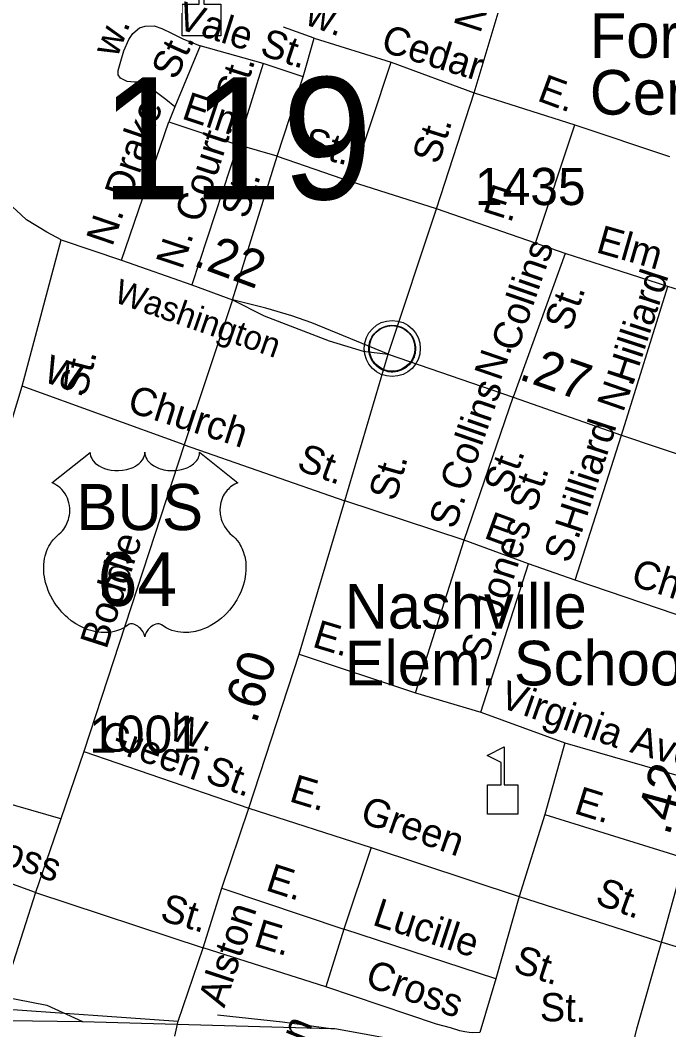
# Model space of a CAD drawing. Extents: x 2220236 to 2384410, y 720751 to 894131.
# Drawn here: x 2304806 to 2306986, y 808954 to 812348 of the extents above; entities that cross this region are included whole.
import ezdxf

# ---------------------------------------------------------------- set-up
doc = ezdxf.new("R2010")
doc.units = 0
doc.layers.add('Default', color=7, linetype='Continuous')

msp = doc.modelspace()

# ---------------------------------------------------------------- linework, layer by layer
at = {"layer": 'Default'}
for p, q in [((2305794, 812288.2), (2305691.6, 812325)), ((2305757.5, 812157.9), (2305794, 812288.2)), ((2305794, 812288.2), (2306052.8, 812207.1)), ((2305410.8, 812262.2), (2305325.9, 812057)), ((2305623, 812202.4), (2305410.8, 812262.2)), ((2305623, 812202.4), (2305537.9, 811929.6)), ((2305757.5, 812157.9), (2305623, 812202.4)), ((2305919.4, 811805.3), (2306052.8, 812207.1)), ((2306052.8, 812207.1), (2306332.4, 812104.5)), ((2305670.4, 811891), (2305757.5, 812157.9)), ((2306332.4, 812104.5), (2306670.8, 811995.9)), ((2305325.9, 812057), (2305305.3, 812007.1)), ((2305146.5, 811541.5), (2305305.3, 812007.1)), ((2305305.3, 812007.1), (2305537.9, 811929.6)), ((2306538.5, 811598.7), (2306670.8, 811995.9)), ((2306670.8, 811995.9), (2306988.1, 811890.4)), ((2305537.9, 811929.6), (2305383.1, 811458.1)), ((2305670.4, 811891), (2305537.9, 811929.6)), ((2305519.6, 811407.7), (2305670.4, 811891)), ((2305670.4, 811891), (2305919.4, 811805.3)), ((2306205.1, 811713.8), (2305919.4, 811805.3)), ((2306538.5, 811598.7), (2306205.1, 811713.8)), ((2306637.4, 811563.6), (2306538.5, 811598.7)), ((2306637.4, 811563.6), (2306463.3, 811081.3)), ((2306983.4, 811452.7), (2306637.4, 811563.6)), ((2306827.3, 810953.5), (2306983.4, 811452.7)), ((2307050.9, 811431.1), (2306983.4, 811452.7)), ((2305519.6, 811407.7), (2305357.4, 810920.5)), ((2305357.4, 810920.5), (2304813, 811118.1)), ((2306298, 810600.4), (2306463.3, 811081.3)), ((2306671.5, 810465.8), (2306827.3, 810953.5)), ((2305357.4, 810920.5), (2305020.3, 809889)), ((2305357.4, 810920.5), (2305896.9, 810732.6)), ((2306298, 810600.4), (2305896.9, 810732.6)), ((2306135.4, 810087.1), (2306298, 810600.4)), ((2306514.8, 810520.8), (2306298, 810600.4)), ((2306354.1, 810021.3), (2306514.8, 810520.8)), ((2306671.5, 810465.8), (2306514.8, 810520.8)), ((2307235.1, 810272.6), (2306671.5, 810465.8)), ((2305744.3, 810216.7), (2306135.4, 810087.1)), ((2306135.4, 810087.1), (2306354.1, 810021.3)), ((2306354.1, 810021.3), (2306637.2, 809918.4)), ((2306637.2, 809918.4), (2306569.8, 809677.8)), ((2306637.2, 809918.4), (2307098.4, 809785.4)), ((2305020.3, 809889), (2304942.3, 809663.3)), ((2305020.3, 809889), (2305574.7, 809699.2)), ((2304942.3, 809663.3), (2304741.1, 809721)), ((2305574.7, 809699.2), (2305985.6, 809566.9)), ((2304942.3, 809663.3), (2304857.2, 809414.8)), ((2306569.8, 809677.8), (2306483.6, 809402.2)), ((2306569.8, 809677.8), (2307035, 809532.8)), ((2304857.2, 809414.8), (2304367.6, 809590.8)), ((2305985.6, 809566.9), (2305894.1, 809292.4)), ((2305985.6, 809566.9), (2306483.6, 809402.2)), ((2305484, 809429.6), (2305894.1, 809292.4)), ((2304857.2, 809414.8), (2304732.7, 809025.6)), ((2304857.2, 809414.8), (2305420.7, 809229.7)), ((2306483.6, 809402.2), (2306404.8, 809124.8)), ((2306483.6, 809402.2), (2306952.1, 809251.5)), ((2305894.1, 809292.4), (2305833.6, 809098.1)), ((2306404.8, 809124.8), (2305894.1, 809292.4)), ((2305833.6, 809098.1), (2305420.7, 809229.7)), ((2306404.8, 809124.8), (2306351.4, 808944.6)), ((2304732.7, 809025.6), (2305337, 808982.6)), ((2305015.9, 808981.3), (2305849.9, 808958.4))]:
    msp.add_line(p, q, dxfattribs=at)
for points in [[(2306043.4, 811225.4), (2306205.1, 811713.8), (2306332.4, 812104.5), (2306467, 812553.4), (2306532.9, 812735.9), (2306572.9, 812874.8), (2306606.4, 813018), (2306626.4, 813140.9), (2306656.4, 813342.9), (2306659.5, 813406.8), (2306662.9, 813476)], [(2304943.8, 811610.1), (2304896.2, 811635.3), (2304827.8, 811677), (2304792.2, 811709.7), (2304752.4, 811745.3), (2304718, 811784.9), (2304643.1, 811864), (2304574.3, 811953.3), (2304472.9, 812074.2), (2304408.1, 812147.3), (2304369.7, 812185), (2304321.2, 812242.4), (2304275, 812288.6), (2304165.6, 812396.7), (2304007.3, 812544.2), (2303954.8, 812594)], [(2305325.9, 812057), (2305295.5, 812082), (2305260.3, 812108.7), (2305247.6, 812122.8), (2305235.7, 812131.9), (2305215.3, 812139.7), (2305189.9, 812139.7), (2305166, 812142.5), (2305143.5, 812153.8), (2305135.1, 812165), (2305135.1, 812179.1), (2305142.1, 812203), (2305154.8, 812245.3), (2305171.7, 812283.3), (2305184.3, 812303), (2305206.8, 812322.7), (2305226.5, 812328.3), (2305256.1, 812329.7), (2305282.8, 812319.9), (2305315.2, 812304.4), (2305353.2, 812286.1), (2305410.8, 812262.2)], [(2304403.5, 809735.1), (2304639.3, 810546.7), (2304813, 811118.1), (2304943.8, 811610.1)], [(2304943.8, 811610.1), (2305146.5, 811541.5), (2305383.1, 811458.1), (2305519.6, 811407.7)], [(2305519.6, 811407.7), (2305626.4, 811354.3), (2305844.7, 811270.1), (2305958.8, 811235.9), (2306043.4, 811225.4)], [(2306043.4, 811225.4), (2305787, 811330.9), (2305718.8, 811354.2), (2305632.1, 811380), (2305519.6, 811407.7)], [(2305326, 808931.8), (2305337, 808982.6), (2305420.7, 809229.7), (2305484, 809429.6), (2305574.7, 809699.2), (2305744.3, 810216.7), (2305896.9, 810732.6), (2306043.4, 811225.4)], [(2306043.4, 811225.4), (2306463.3, 811081.3), (2306827.3, 810953.5), (2307073.8, 810869.7), (2307171.4, 810838), (2307215, 810830.9), (2307251.8, 810828), (2307301.4, 810823.6), (2307392.6, 810822.9)], [(2306816.9, 808697.5), (2306879.1, 808956.8), (2306960.8, 809243.9), (2307102, 809755.4), (2307156.5, 809963.9), (2307240.8, 810264.6), (2307332, 810609), (2307392.6, 810822.9)], [(2306952.1, 809251.5), (2307437.4, 809105.3), (2307461.7, 809099.6), (2307503.5, 809100.2), (2307519.5, 809098.2), (2307617.4, 809103.2), (2307635.3, 809109.5), (2307653.3, 809109.7), (2307665.4, 809111.8), (2307675.3, 809116), (2307683.2, 809121.9), (2307687.1, 809130.1), (2307702.5, 809194.1), (2307767.2, 809494.7)], [(2304283.1, 809087.4), (2304735.1, 809068.3), (2304793.2, 809056.9), (2304895.4, 809036), (2305015.9, 808981.3)], [(2306351.4, 808944.6), (2306327.4, 808943.7), (2306314.8, 808944.6), (2306300.2, 808947.1), (2306283.8, 808950.2), (2306252.9, 808960.1), (2306205.1, 808972.8), (2305833.6, 809098.1)], [(2303650.7, 808970.6), (2303702.4, 808989.1), (2303780.4, 809000.1), (2303868.3, 809000.9), (2304268.3, 808991.2), (2305013.9, 808981.3), (2305015.9, 808981.3)], [(2305469.5, 809004.3), (2305687.6, 808980.6), (2305849.9, 808958.4)], [(2305849.9, 808958.4), (2305863.7, 808958.5), (2305944, 808943.4), (2306066.1, 808920.6)]]:
    msp.add_lwpolyline(points, dxfattribs=at)
for points in [[(2305350.3, 812402.4), (2305407.3, 812402.5), (2305407.3, 812478.6), (2305375.3, 812478.6), (2305375.3, 812494.6), (2305407.3, 812494.6), (2305407.3, 812554.8), (2305423.3, 812554.8), (2305423.3, 812494.6), (2305455.3, 812494.6), (2305455.3, 812478.6), (2305423.3, 812478.6), (2305423.3, 812402.5), (2305480.9, 812402.4), (2305480.9, 812295.9), (2305350.3, 812295.9)], [(2305979.1, 811256.9), (2305980.1, 811262.5), (2305981.9, 811269), (2305984.8, 811276.2), (2305987.7, 811282), (2305991.1, 811287.7), (2305994.8, 811292.8), (2305998.8, 811297.2), (2306003.4, 811301.8), (2306008.9, 811306.4), (2306014.3, 811310), (2306019.2, 811312.9), (2306024.3, 811315.4), (2306029.7, 811317.7), (2306035.4, 811319.5), (2306039.7, 811320.6), (2306044.5, 811321.4), (2306048.7, 811322.1), (2306055, 811322.4), (2306059.5, 811322.2), (2306065.1, 811322), (2306070, 811321.3), (2306074.9, 811320.3), (2306080, 811318.9), (2306085.1, 811316.9), (2306091.8, 811314), (2306098, 811310.5), (2306103.1, 811307), (2306108.3, 811302.9), (2306111.6, 811299.8), (2306115.7, 811295.4), (2306119.6, 811290.7), (2306122.6, 811286.1), (2306125.8, 811281.1), (2306128.2, 811276), (2306130.3, 811271), (2306131.8, 811265.9), (2306133.1, 811261.4), (2306134.2, 811255.3), (2306134.8, 811250.6), (2306135.1, 811244.6), (2306134.9, 811238.8), (2306134.3, 811233.1), (2306133.4, 811227.6), (2306131.7, 811221.5), (2306129.9, 811215.6), (2306127.6, 811210.6), (2306124.4, 811204.6), (2306121.1, 811199.3), (2306117.7, 811194.6), (2306113.5, 811189.8), (2306108.2, 811184.9), (2306103.1, 811180.7), (2306098.1, 811177.3), (2306093.8, 811174.8), (2306087, 811171.6), (2306079.8, 811168.8), (2306073.9, 811167.4), (2306067.3, 811166.1), (2306062.9, 811165.6), (2306058.4, 811165.3), (2306052.8, 811165.3), (2306048.5, 811165.8), (2306042.9, 811166.5), (2306037, 811167.8), (2306032.4, 811169.1), (2306027.2, 811171), (2306022.6, 811173), (2306018.7, 811175.2), (2306011.9, 811179.3), (2306006.3, 811183.6), (2306001.4, 811188), (2305996.9, 811192.9), (2305993.8, 811196.9), (2305990.8, 811201), (2305986.7, 811208.1), (2305985, 811211.7), (2305983.2, 811215.7), (2305980.7, 811223.9), (2305979.1, 811230.9), (2305978.4, 811236.1), (2305978.1, 811242.4), (2305978, 811247.1), (2305978.6, 811253.6)], [(2305041.2, 810895.1), (2305041.5, 810889.8), (2305042.8, 810883.5), (2305043.8, 810880.2), (2305046.8, 810874), (2305051.6, 810866.6), (2305058.4, 810859.4), (2305066.1, 810853.1), (2305071.2, 810849.7), (2305080, 810845), (2305090, 810840.8), (2305101.1, 810837.7), (2305112.4, 810835.4), (2305124.8, 810834), (2305137, 810833.8), (2305150.2, 810834.8), (2305164.8, 810837.6), (2305171.5, 810839.3), (2305179.1, 810841.9), (2305186, 810844.8), (2305193.7, 810848.9), (2305199.9, 810852.9), (2305204.7, 810856.4), (2305211.5, 810862.9), (2305217, 810869.6), (2305219.2, 810873.4), (2305221.2, 810877.1), (2305223.9, 810884.8), (2305224.7, 810888.3), (2305225.2, 810895.4), (2305225.6, 810889.4), (2305226.3, 810885.7), (2305227.2, 810882), (2305228.8, 810878.2), (2305231.5, 810872.7), (2305234.5, 810868.1), (2305240.3, 810861.4), (2305243.8, 810858), (2305247.1, 810855.4), (2305255.8, 810849.4), (2305266.1, 810844.2), (2305271.1, 810842), (2305276.2, 810840.2), (2305282.8, 810838.2), (2305289.5, 810836.6), (2305296.2, 810835.5), (2305303, 810834.5), (2305310, 810833.9), (2305315.7, 810833.8), (2305322.7, 810833.9), (2305329.2, 810834.2), (2305335.8, 810835), (2305343.1, 810836.2), (2305348.9, 810837.5), (2305356.7, 810839.6), (2305363.6, 810842.1), (2305369.8, 810844.7), (2305377.8, 810848.9), (2305384.2, 810852.9), (2305388.9, 810856.7), (2305394.6, 810861.9), (2305399.9, 810868.1), (2305403, 810872.5), (2305405.2, 810877.2), (2305407.2, 810882), (2305408.5, 810887.2), (2305409.1, 810891.7), (2305409.2, 810895.5), (2305537.8, 810793.1), (2305534.8, 810791.9), (2305527.8, 810788.5), (2305522.3, 810785.2), (2305513.4, 810779), (2305509.6, 810775.6), (2305505.8, 810772), (2305502.3, 810768.2), (2305499.3, 810764.6), (2305495.5, 810759.5), (2305492.2, 810754.3), (2305488.9, 810748.6), (2305486.5, 810743.7), (2305482.6, 810733.3), (2305480.7, 810726.8), (2305479.5, 810721.2), (2305477.9, 810709.8), (2305477.6, 810704.3), (2305477.6, 810698.9), (2305477.9, 810693.2), (2305478.4, 810687.7), (2305479.4, 810682), (2305480.3, 810677), (2305481.9, 810670.9), (2305484.2, 810663.7), (2305487, 810656.8), (2305492.9, 810645.6), (2305500.4, 810634.2), (2305505.8, 810627.9), (2305511.1, 810622.4), (2305519.1, 810615.7), (2305523.4, 810611.9), (2305528.3, 810607), (2305536.3, 810597.6), (2305539.6, 810593.2), (2305542.9, 810588.3), (2305546, 810583.2), (2305549, 810577.7), (2305551.4, 810572.9), (2305555.9, 810561.9), (2305559.2, 810551.2), (2305560.8, 810545.6), (2305563.2, 810532.9), (2305564.1, 810526.7), (2305565.1, 810514.4), (2305565.1, 810499.5), (2305564, 810485.4), (2305561.3, 810468.9), (2305559.1, 810459), (2305555.7, 810447.5), (2305552.4, 810437.6), (2305546.6, 810422.9), (2305541.4, 810412.3), (2305534.6, 810399.8), (2305530, 810392.3), (2305524.6, 810384.2), (2305517.8, 810375), (2305509.9, 810365.1), (2305500.4, 810354.7), (2305492.8, 810347), (2305482.7, 810338), (2305476.7, 810333), (2305468, 810326.5), (2305456.1, 810318.6), (2305444.5, 810311.8), (2305434.5, 810306.7), (2305425.7, 810302.9), (2305414.3, 810298.6), (2305395.3, 810293.4), (2305388.4, 810291.9), (2305380.2, 810290.7), (2305372.5, 810289.9), (2305365.1, 810289.5), (2305355.1, 810289.5), (2305345.1, 810290.2), (2305335.7, 810291.6), (2305325.9, 810293.7), (2305315.6, 810296.7), (2305306.3, 810300.4), (2305296.9, 810305), (2305281, 810315), (2305276.4, 810317.4), (2305273.8, 810318.1), (2305267.7, 810318.4), (2305261.9, 810317.2), (2305256, 810314.9), (2305252.4, 810313), (2305247.7, 810309.9), (2305244, 810307), (2305239.6, 810302.8), (2305236.6, 810299.3), (2305234.3, 810296.6), (2305229.8, 810289.5), (2305228.2, 810286.1), (2305226.5, 810281.8), (2305225.1, 810275.4), (2305223, 810283.5), (2305220.7, 810288.8), (2305217.9, 810293.4), (2305215.1, 810297.4), (2305210.6, 810302.6), (2305206.6, 810306.4), (2305201.7, 810310.4), (2305196.6, 810313.5), (2305192.4, 810315.6), (2305188.6, 810317.1), (2305184, 810318.2), (2305180.2, 810318.5), (2305177.1, 810318.4), (2305172.8, 810317.5), (2305167, 810313.3), (2305161.5, 810309.5), (2305155.5, 810305.7), (2305148.3, 810301.9), (2305143.1, 810299.5), (2305136.9, 810297.1), (2305129.6, 810294.7), (2305121.7, 810292.6), (2305113.6, 810291), (2305106.4, 810289.9), (2305098.7, 810289.2), (2305091.8, 810289), (2305084.6, 810289), (2305077.9, 810289.6), (2305070, 810290.2), (2305060.3, 810291.7), (2305052.3, 810293.5), (2305043.8, 810295.8), (2305035, 810298.5), (2305025.7, 810302.1), (2305014, 810307.2), (2305005.9, 810311.4), (2304993, 810318.7), (2304978, 810329.2), (2304966.6, 810338.3), (2304958.3, 810345.9), (2304946.1, 810358.3), (2304938.9, 810366.5), (2304927.6, 810381.1), (2304920.4, 810391.6), (2304915.7, 810399.4), (2304908.9, 810411.8), (2304905.2, 810419.7), (2304900.3, 810431), (2304896.5, 810441.5), (2304893.3, 810451.3), (2304891.6, 810457.6), (2304889.1, 810468.7), (2304887.6, 810476.5), (2304886.2, 810487.2), (2304885.4, 810498.5), (2304885.3, 810508.9), (2304885.5, 810517.6), (2304886.5, 810527.7), (2304888.2, 810538.4), (2304890.3, 810547.6), (2304892.1, 810554.2), (2304894.9, 810562.3), (2304898.5, 810571.2), (2304902.7, 810579.7), (2304906.8, 810586.7), (2304911.9, 810594.3), (2304916.9, 810600.8), (2304923.5, 810607.9), (2304930.3, 810614.5), (2304936.6, 810619.6), (2304944, 810626.9), (2304947.9, 810631.3), (2304952.6, 810637.4), (2304956.3, 810643.1), (2304959.2, 810648.2), (2304963.1, 810655.7), (2304965.5, 810661.4), (2304968.5, 810670), (2304969.9, 810676.1), (2304971.5, 810683.9), (2304972.5, 810691.3), (2304972.8, 810700.5), (2304972.6, 810708.1), (2304971.6, 810717), (2304969.9, 810725.5), (2304967.9, 810732.9), (2304964.7, 810741.5), (2304961.8, 810747.7), (2304956.9, 810756.1), (2304951.4, 810763.9), (2304945.8, 810770.3), (2304940.1, 810776), (2304934.6, 810780.3), (2304929.4, 810784), (2304922.9, 810788), (2304916.6, 810791.1), (2304912.6, 810792.7)], [(2306377.2, 809679.1), (2306377.2, 809777), (2306423.3, 809777), (2306423.3, 809852.1), (2306376.2, 809876.3), (2306432.9, 809905.5), (2306432.9, 809777), (2306478.9, 809777), (2306478.9, 809679.1)]]:
    msp.add_lwpolyline(points, close=True, dxfattribs=at)
for centre, radius in [((2306056.7, 811244.4), 94.3), ((2306056.5, 811244.7), 76.7)]:
    msp.add_circle(centre, radius, dxfattribs=at)

# ---------------------------------------------------------------- texts
for s, height, rotation, p in [('Vale', 95, 342.3569, (2305328.1, 812322.1)), ('N.', 95, 72.3214, (2306352.1, 812301.1)), ('w.', 95, 340.2319, (2305759.3, 812335.5)), ('w.', 95, 68.8093, (2305131.9, 812219.7)), ('St.', 95, 341.6939, (2305607.8, 812233.2)), ('Cedar', 95, 342.9042, (2306014.5, 812245.1)), ('St.', 95, 65.6793, (2305330, 812143.7)), ('St.', 95, 72.6749, (2305550.7, 812064.8)), ('E.', 95, 339.7224, (2306540.3, 812079.1)), ('Drake', 95, 71.167, (2305177.4, 811741.3)), ('Elm', 95, 341.5723, (2305345.3, 812018.7)), ('Court.', 95, 71.8243, (2305413.9, 811663)), ('St.', 95, 345.7593, (2305754.1, 811898.1)), ('St.', 95, 72.4479, (2306212.2, 811859.9)), ('St.', 95, 72.6708, (2305569.3, 811677.1)), ('E.', 95, 342.2878, (2306355.5, 811707.2)), ('N.', 95, 71.167, (2305115.5, 811584.4)), ('Elm', 95, 344.0355, (2306738.1, 811568.9)), ('N.', 95, 71.8243, (2305350.5, 811506.6)), ('.22', 125, 339.7341, (2305383.4, 811524.6)), ('Collins', 95, 70.9293, (2306475.8, 811229)), ('Hilliard', 95, 71.9147, (2306866.4, 811120.9)), ('Washington', 82.02, 340.8104, (2305116.6, 811402.2)), ('St.', 95, 70.2416, (2306654.7, 811298.1)), ('W.', 95, 339.8601, (2304877.9, 811135.8)), ('N.', 95, 70.9293, (2306420.1, 811131.6)), ('.27', 125, 340.6627, (2306478.2, 811142.3)), ('St.', 95, 75.8133, (2305026.7, 811079.2)), ('Collins', 95, 70.9293, (2306303.6, 810759)), ('N.', 95, 70.9293, (2306832.6, 811026.7)), ('Church', 95, 342.3718, (2305161.9, 811033.7)), ('Hilliard', 95, 71.9147, (2306691.6, 810617.2)), ('St.', 95, 339.839, (2305731.6, 810838.7)), ('St.', 95, 70.2416, (2306451.2, 810749.7)), ('St.', 95, 74.2142, (2306067.5, 810727.4)), ('S. Jones St.', 95, 72.1661, (2306374.4, 810186)), ('S.', 95, 70.9293, (2306266.7, 810633.4)), ('E.', 95, 339.9076, (2306361.2, 810608.4)), ('Boddie', 95, 72.122, (2305095.8, 810230)), ('S.', 95, 70.8929, (2306653.1, 810518.7)), ('Church', 95, 342.3718, (2306854.5, 810449.6)), ('E.', 95, 343.1491, (2305784.6, 810242.5)), ('.60', 125, 71.9926, (2305599.1, 809979.3)), ('Virginia', 95, 340.57, (2306412.1, 810040.9)), ('W.', 95, 342.9812, (2305298.4, 809932.3)), ('Green', 95, 340.57, (2305064.9, 809908.6)), ('Ave.', 95, 343.9137, (2306852.2, 809888.2)), ('St.', 95, 339.839, (2305423.8, 809789.2)), ('.42', 125, 74.5721, (2306988.1, 809603.4)), ('E.', 95, 343.1491, (2305706.8, 809722.9)), ('E.', 95, 342.6881, (2306663.9, 809682.8)), ('Green', 95, 340.57, (2305944, 809652.9)), ('Cross', 95, 340.57, (2304610.7, 809558.7)), ('E.', 95, 342.0945, (2305627.2, 809423.9)), ('St.', 95, 339.839, (2306734.5, 809379.1)), ('St.', 95, 343.4976, (2305272.1, 809323.2)), ('Lucille', 95, 341.9036, (2305986.4, 809307.6)), ('Alston', 95, 71.8038, (2305492.3, 809024.9)), ('E.', 95, 342.9812, (2305587, 809236.4)), ('St.', 95, 341.9036, (2306458.7, 809150.7)), ('Cross', 95, 340.57, (2305961, 809102.8)), ('St.', 95, 358.7662, (2306552.5, 808983.1)), ('Freeman', 95, 68.077, (2305600.8, 808502.6))]:
    msp.add_text(s, height=height, rotation=rotation, dxfattribs=at).set_placement(p)
for s, height, p in [('Forest Hill', 150, (2306720.7, 812221.7)), ('Cemetery', 150, (2306720.7, 812030.7)), ('119', 410.1, (2305075.9, 811746.3)), ('1435', 125, (2306334.9, 811726.7)), ('BUS', 155, (2304994.9, 810633.8)), ('64', 180, (2305066.3, 810378.9)), ('Nashville', 150, (2305896.9, 810302.7)), ('Elem. School', 150, (2305896.9, 810111.7)), ('1001', 125, (2305038.1, 809885.2))]:
    msp.add_text(s, height=height, dxfattribs=at).set_placement(p)

doc.saveas('drawing.dxf')
